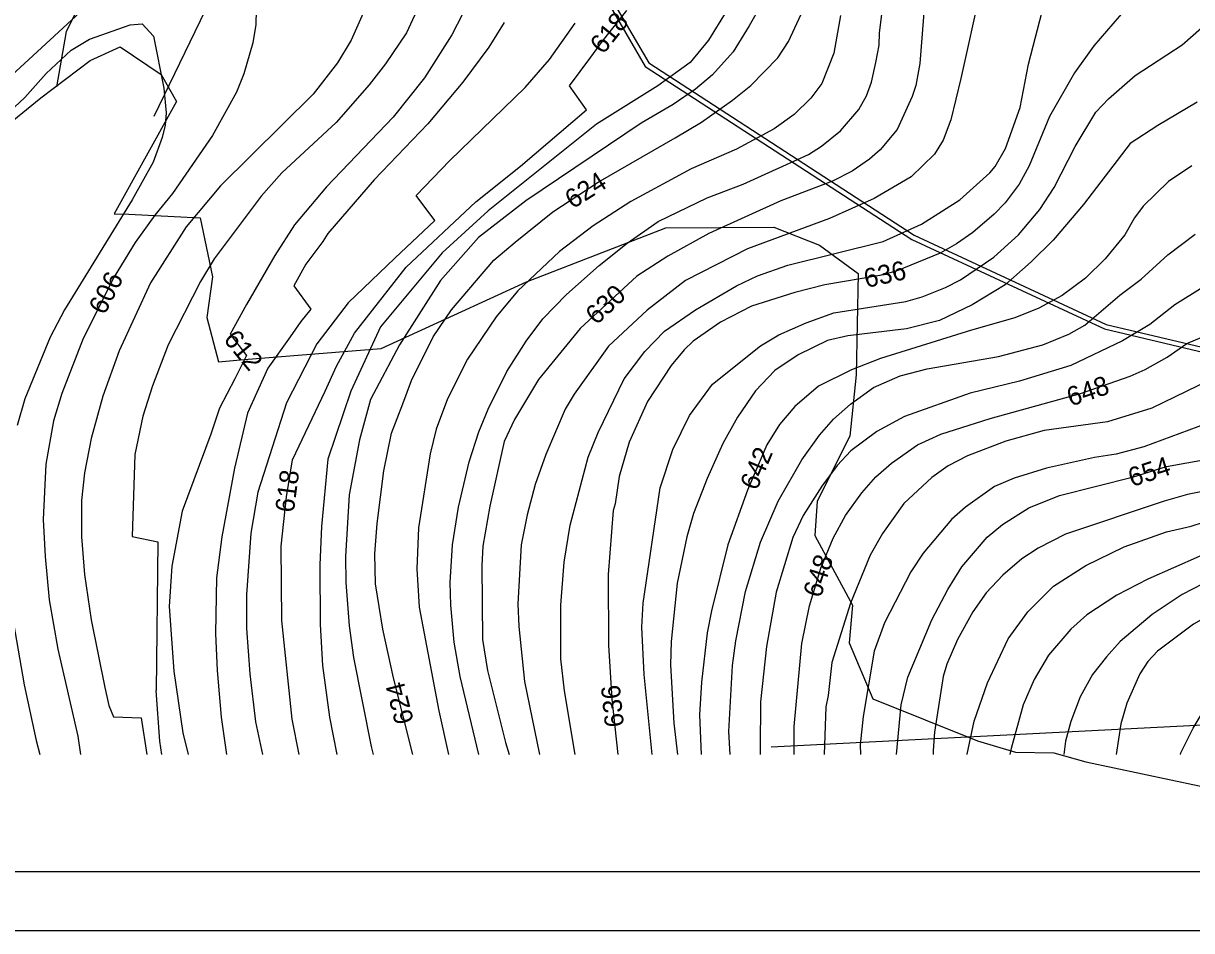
# Model space of a CAD drawing. Extents: x -709418 to -703832, y -1161719 to -1157826.
# Drawn here: x -707834.2 to -707341.5, y -1161718.9 to -1161336.1 of the extents above; entities that cross this region are included whole.
import ezdxf

# ---------------------------------------------------------------- set-up
doc = ezdxf.new("R2010")
doc.units = 0
for name, color, linetype in [('103_hranice KÚ', 7, 'Continuous'), ('120_vrstevnice hlavní', 7, 'Continuous'), ('121_vrstevnice hlavní_popis', 7, 'Continuous'), ('122_vrstevnice základní', 7, 'Continuous'), ('603_NRBK_stav', 7, 'Continuous'), ('611_LBK_stav', 7, 'Continuous'), ('723_radioreléová trasa_UAP', 7, 'Continuous'), ('800_mřížka', 7, 'Continuous')]:
    doc.layers.add(name, color=color, linetype=linetype)

msp = doc.modelspace()

# ---------------------------------------------------------------- linework, layer by layer
at = {"layer": '103_hranice KÚ'}
msp.add_lwpolyline([(-707882.47, -1161412.64), (-707826.8, -1161367.54), (-707806.04, -1161351.84), (-707793.47, -1161346.03), (-707776.08, -1161357.69), (-707769.68, -1161369.15), (-707795.87, -1161416.57), (-707789.81, -1161416.7), (-707759.7, -1161418.15), (-707754.5, -1161443.02), (-707756.84, -1161460.29), (-707751.86, -1161478.91), (-707741.1, -1161478.02), (-707683.31, -1161473.27), (-707622.03, -1161445.19), (-707563.2, -1161422.44), (-707517.63, -1161422.1), (-707498.37, -1161429.73), (-707482.15, -1161441.73), (-707482.92, -1161484.43), (-707485.7, -1161510.29), (-707499.41, -1161537.73), (-707500.44, -1161552.15), (-707484.44, -1161581.55), (-707485.87, -1161597.49), (-707475.98, -1161621.1), (-707431.85, -1161638.77), (-707415.71, -1161643.63), (-707399.55, -1161643.92), (-707386.15, -1161647.7), (-707314.38, -1161662.86)], dxfattribs=at)
at = {"layer": '120_vrstevnice hlavní'}
for points in [[(-707595.55, -1161031.98), (-707575.3, -1161055.13), (-707565.31, -1161068), (-707561.41, -1161075.96), (-707557.07, -1161087.24), (-707540.15, -1161115.88), (-707538.41, -1161119.64), (-707533.49, -1161134.68), (-707530.17, -1161153.48), (-707529.2, -1161183.13), (-707529.88, -1161202.37), (-707528.86, -1161225.52), (-707529.01, -1161248.66), (-707528.99, -1161272.92), (-707530.12, -1161282.34), (-707527.85, -1161284.68), (-707520.7, -1161289.88), (-707524.47, -1161298.17), (-707529.63, -1161309.3), (-707534.15, -1161320.98), (-707537.75, -1161331.12), (-707545.29, -1161343.18), (-707552.99, -1161352.64), (-707566.55, -1161362.44)], [(-707453.51, -1161320.69), (-707456.11, -1161353.09), (-707457.84, -1161362.35), (-707459.29, -1161366.98), (-707465.66, -1161380.86), (-707472.89, -1161389.54), (-707477.37, -1161393.45), (-707484.6, -1161398.51), (-707492.99, -1161402.71), (-707514.69, -1161410.95), (-707545.07, -1161424.84), (-707562.42, -1161434.38), (-707575.44, -1161442.77), (-707599.31, -1161464.9), (-707616.95, -1161486.46), (-707627.08, -1161503.24), (-707631.42, -1161512.49), (-707637.51, -1161539.86), (-707640.39, -1161556.75), (-707640.82, -1161564.85), (-707640.53, -1161596.1), (-707638.51, -1161609.11), (-707630.84, -1161639.49), (-707629.39, -1161644.59)], [(-707666.57, -1161327.06), (-707672.64, -1161340.08), (-707681.46, -1161353.24), (-707688.41, -1161362.06), (-707702.29, -1161377.97), (-707725.15, -1161399.24), (-707733.97, -1161409.07), (-707753.79, -1161435.54), (-707759.57, -1161445.09)], [(-707566.55, -1161362.44), (-707592.55, -1161378.65), (-707638.19, -1161415.19), (-707657.65, -1161432.93), (-707683.65, -1161464.22), (-707696.08, -1161491.35), (-707705.77, -1161520.01), (-707708.51, -1161548.36), (-707709.24, -1161564.56), (-707709.09, -1161589.73), (-707708.08, -1161607.09), (-707705.04, -1161628.79), (-707701.97, -1161644.59)], [(-707339.09, -1161369.44), (-707355.72, -1161379.27), (-707367.32, -1161386.86), (-707387.11, -1161412.54), (-707399.84, -1161427.58), (-707409.1, -1161436.7), (-707420.09, -1161446.39), (-707433.98, -1161454.92), (-707447.86, -1161461.43), (-707461.75, -1161465.05), (-707486.54, -1161467.97), (-707495.11, -1161469.93), (-707507.47, -1161476.05), (-707517.3, -1161482.65), (-707525.36, -1161491.22), (-707533.06, -1161502.22), (-707539.13, -1161513.36), (-707545.79, -1161528.11), (-707551.57, -1161542.87), (-707554.32, -1161552.7), (-707558.52, -1161572.38), (-707560.97, -1161596.96), (-707561.27, -1161606.8), (-707559.82, -1161631.39), (-707558.35, -1161644.59)], [(-707759.57, -1161445.09), (-707773.17, -1161471.7), (-707779.82, -1161489.06), (-707783.87, -1161501.79), (-707787.2, -1161517.99), (-707788.38, -1161552.61), (-707777.46, -1161554.87), (-707778.23, -1161617.65)], [(-707285.86, -1161463.31), (-707358.18, -1161498.46), (-707376.99, -1161504.25), (-707403.6, -1161507.86), (-707419.8, -1161512.35), (-707436, -1161518.57), (-707444.1, -1161522.76), (-707451.05, -1161527.68), (-707462.91, -1161538.67), (-707471.87, -1161551.4), (-707477.08, -1161560.51), (-707485.33, -1161580.76), (-707493.22, -1161605.75), (-707494.74, -1161619.69), (-707495.74, -1161624.45), (-707496.41, -1161644.59)], [(-707221.06, -1161499.47), (-707255.78, -1161518.28), (-707281.81, -1161533.18), (-707307.85, -1161545.61), (-707338.22, -1161561.09), (-707359.92, -1161570.64), (-707372.94, -1161577.44), (-707385.67, -1161585.68), (-707392.47, -1161591.76), (-707401.87, -1161602.75), (-707407.94, -1161613.02), (-707412.57, -1161623.58), (-707417.63, -1161642.09), (-707418.1, -1161644.59)], [(-707775.81, -1161644.59), (-707776.7, -1161638.93), (-707778.23, -1161617.65)]]:
    msp.add_lwpolyline(points, dxfattribs=at)
at = {"layer": '122_vrstevnice základní'}
for points in [[(-708070.85, -1161390.56), (-708052.77, -1161404.44), (-708040.04, -1161411.39), (-708030.78, -1161415.72), (-708021.52, -1161418.18), (-707998.38, -1161421.37), (-707986.81, -1161422.23), (-707977.55, -1161421.8), (-707949.78, -1161417.03), (-707935.89, -1161413.56), (-707910.44, -1161404.3), (-707889.61, -1161394.75), (-707874.85, -1161386.22), (-707850.12, -1161367.99), (-707795.88, -1161318.09)], [(-707735.71, -1161318.38), (-707736.14, -1161336.6), (-707737.44, -1161344.42), (-707741.2, -1161357.43), (-707744.39, -1161365.24), (-707754.51, -1161383.47), (-707771.29, -1161407.91), (-707778.81, -1161417.03), (-707787.05, -1161428.6), (-707795.88, -1161443.06), (-707809.04, -1161469.1), (-707818.01, -1161492.24), (-707821.48, -1161503.81), (-707824.81, -1161522.04), (-707825.82, -1161545.47), (-707825.1, -1161561.09), (-707823.36, -1161579.32), (-707819.74, -1161600.15), (-707811.21, -1161636.89), (-707810.1, -1161644.59)], [(-707642.14, -1161644.59), (-707649.93, -1161611.72), (-707652.54, -1161597.25), (-707653.98, -1161581.63), (-707654.27, -1161572.08), (-707653.26, -1161556.17), (-707650.66, -1161540.26), (-707646.17, -1161521.17), (-707642.12, -1161508.44), (-707638.22, -1161498.9), (-707630.26, -1161482.98), (-707622.16, -1161470.26), (-707615.07, -1161460.85), (-707605.09, -1161450.58), (-707591.35, -1161438.29), (-707579.49, -1161428.89), (-707566.47, -1161419.78), (-707545.79, -1161409.79), (-707530.6, -1161404.01), (-707503.12, -1161391.42), (-707497.62, -1161387.95), (-707489.52, -1161381.44), (-707481.85, -1161372.48), (-707478.67, -1161366.69), (-707476.5, -1161360.9), (-707474.62, -1161352.66), (-707473.32, -1161345.28), (-707473.18, -1161340.08), (-707470.14, -1161316.64)], [(-707430.51, -1161321.85), (-707438.75, -1161359.46), (-707443.09, -1161376.81), (-707446.27, -1161385.49), (-707449.89, -1161391.28), (-707459.72, -1161400.83), (-707475.35, -1161410.08), (-707494.15, -1161418.47), (-707528.86, -1161431.2), (-707554.9, -1161444.65), (-707571.1, -1161457.09), (-707587.4, -1161472.28), (-707601.91, -1161492.53), (-707605.67, -1161498.9), (-707613.92, -1161517.99), (-707618.4, -1161530.72), (-707621.73, -1161543.45), (-707624.33, -1161556.17), (-707625.63, -1161581.05), (-707625.2, -1161590.6), (-707622.88, -1161613.74), (-707616.46, -1161644.59)], [(-707646.75, -1161327.93), (-707653.55, -1161340.94), (-707664.97, -1161359.17), (-707678.28, -1161375.66), (-707706.34, -1161405.17), (-707719.94, -1161421.08), (-707728.1, -1161434.06), (-707740.16, -1161454.79), (-707746.94, -1161467.23), (-707740.16, -1161476.28)], [(-707601.55, -1161644.59), (-707605.96, -1161617.79), (-707607.55, -1161604.2), (-707607.55, -1161581.63), (-707606.1, -1161563.41), (-707603.65, -1161547.79), (-707595.98, -1161519.15), (-707591.78, -1161508.73), (-707580.79, -1161486.17), (-707572.11, -1161474.59), (-707563.87, -1161466.06), (-707550.71, -1161456.95), (-707533.49, -1161446.82), (-707524.53, -1161442.63), (-707511.8, -1161438.14), (-707471.59, -1161428.16), (-707455.39, -1161420.79), (-707439.19, -1161410.66), (-707426.6, -1161399.24), (-707424.29, -1161396.49), (-707419.95, -1161388.97), (-707413.73, -1161371.61), (-707410.26, -1161353.38), (-707403.46, -1161327.35)], [(-707690.29, -1161330.53), (-707695.93, -1161343.26), (-707701.71, -1161352.8), (-707711.98, -1161365.97), (-707751.04, -1161404.73), (-707765.5, -1161421.94), (-707780.55, -1161445.67), (-707793.85, -1161474.31), (-707800.65, -1161493.4), (-707805.57, -1161511.33)], [(-707670.01, -1161644.59), (-707678.14, -1161612.3), (-707682.62, -1161591.76), (-707685.66, -1161572.66), (-707685.95, -1161559.94), (-707684.94, -1161547.21), (-707682.19, -1161524.93), (-707679.01, -1161509.02), (-707674.23, -1161496.63), (-707670.46, -1161486.83), (-707661.42, -1161468.36), (-707653.65, -1161456.95), (-707635.86, -1161435.98), (-707626.76, -1161428.41), (-707610.93, -1161415.59), (-707591.72, -1161403.15), (-707559.24, -1161384.48), (-707548.25, -1161377.83), (-707535.08, -1161368.57), (-707527.42, -1161362.35), (-707515.99, -1161350.63), (-707511.51, -1161343.84), (-707506.16, -1161332.27)], [(-707489.52, -1161332.84), (-707492.41, -1161348.75), (-707497.48, -1161361.48), (-707502.1, -1161367.7), (-707509.05, -1161374.65), (-707517.58, -1161380.58), (-707533.49, -1161389.26), (-707552.59, -1161397.5), (-707578.04, -1161411.24), (-707593.96, -1161421.51), (-707608.13, -1161432.36), (-707625.78, -1161449.14), (-707634.74, -1161459.99), (-707646.89, -1161477.78), (-707655.28, -1161494.56), (-707660.06, -1161507.29), (-707662.66, -1161517.7), (-707667.58, -1161548.94), (-707668.3, -1161566.3), (-707667.29, -1161582.5), (-707659.04, -1161626.18), (-707654.88, -1161644.59)], [(-707596.69, -1161372.62), (-707603.85, -1161362.44), (-707594.81, -1161350.38), (-707589.91, -1161343.6), (-707579.74, -1161330.78)], [(-707369.32, -1161330.09), (-707382.77, -1161345.57), (-707390.87, -1161357), (-707401.43, -1161375.37), (-707409.97, -1161396.2), (-707414.16, -1161404.01), (-707420.09, -1161411.82), (-707424.72, -1161416.59), (-707433.69, -1161424.4), (-707440.63, -1161429.18), (-707447.57, -1161433.08), (-707466.09, -1161440.75), (-707473.03, -1161442.48), (-707496.18, -1161446.39), (-707508.9, -1161449.72), (-707527.13, -1161455.5), (-707540.15, -1161462.16), (-707551.72, -1161470.26), (-707555.48, -1161473.87), (-707560.97, -1161480.53), (-707570.96, -1161495.71), (-707578.77, -1161512.78), (-707582.96, -1161527.25), (-707584.55, -1161538.82), (-707585.42, -1161541.71), (-707587.59, -1161568.61), (-707587.45, -1161598.41), (-707586, -1161621.26), (-707583.43, -1161644.59)], [(-707523.66, -1161329.37), (-707528.14, -1161337.18), (-707534.9, -1161348.12), (-707543.57, -1161357.92), (-707550.73, -1161363.95), (-707560.15, -1161370.36), (-707573.71, -1161378.27)], [(-707844.77, -1161377.68), (-707833.63, -1161367.41), (-707824.66, -1161357.29), (-707814.1, -1161347.45), (-707806.29, -1161342.82), (-707789.22, -1161336.75), (-707784.16, -1161336.31), (-707779.39, -1161341.52), (-707775.05, -1161363.51), (-707774.04, -1161373.92), (-707774.47, -1161379.13), (-707775.63, -1161384.34), (-707779.53, -1161394.75), (-707788.36, -1161410.66), (-707816.85, -1161456.95), (-707822.93, -1161468.52), (-707833.63, -1161494.56), (-707836.81, -1161505.84)], [(-707660.66, -1161419.36), (-707668.58, -1161408.81), (-707654.42, -1161394.03), (-707622.59, -1161363.22), (-707612.32, -1161351.36), (-707601.48, -1161336.03)], [(-707631.42, -1161335.74), (-707637.93, -1161346.15)], [(-707573.42, -1161590.89), (-707572.84, -1161580.76), (-707565.6, -1161532.16), (-707560.25, -1161515.96), (-707553.31, -1161501.64), (-707543.5, -1161488.36), (-707523.37, -1161472.14), (-707515.56, -1161467.51), (-707503.99, -1161462.45), (-707492.41, -1161458.25), (-707462.04, -1161453.48), (-707455.1, -1161451.45), (-707445.26, -1161447.55), (-707438.9, -1161444.36), (-707424.86, -1161434.82), (-707414.45, -1161425.42), (-707405.48, -1161414.71), (-707399.41, -1161405.46), (-707390.58, -1161388.1), (-707381.91, -1161373.63), (-707376.55, -1161367.99), (-707365.27, -1161358.16), (-707345.46, -1161345.14), (-707337.35, -1161338.05)], [(-707637.93, -1161346.15), (-707648.92, -1161360.9), (-707663.67, -1161378.55), (-707686.24, -1161402.13), (-707705.8, -1161424.83), (-707707.88, -1161428.12), (-707715.08, -1161437.67), (-707720.19, -1161446.88), (-707713.03, -1161456.68), (-707717.18, -1161461.95), (-707721.7, -1161468.36), (-707731.12, -1161481.55), (-707739.76, -1161500.63), (-707745.25, -1161523.77), (-707750.46, -1161552.7), (-707752.77, -1161570.06), (-707753.21, -1161593.49), (-707752.48, -1161609.11), (-707750.75, -1161628.79), (-707748.51, -1161644.59)], [(-707717.9, -1161644.59), (-707720.81, -1161629.65), (-707725.15, -1161588), (-707725.44, -1161556.75), (-707723.27, -1161535.92), (-707720.66, -1161520.3), (-707707, -1161491.35), (-707702.11, -1161480.8), (-707694.57, -1161466.85), (-707672.72, -1161438.96), (-707643.33, -1161411.44), (-707624.57, -1161396.37), (-707596.69, -1161372.62)], [(-707071.21, -1161369), (-707080.76, -1161380.29), (-707091.89, -1161395.91), (-707094.64, -1161399.38), (-707100.86, -1161408.35), (-707110.7, -1161420.06), (-707132.1, -1161448.12), (-707146.42, -1161465.05), (-707158.29, -1161477.92), (-707167.11, -1161486.46), (-707196.91, -1161511.91), (-707210.36, -1161521.75), (-707233.5, -1161537.08), (-707257.51, -1161549.67), (-707270.53, -1161556.03), (-707287.89, -1161563.12), (-707321.16, -1161578.45), (-707340.68, -1161589.59), (-707355.87, -1161601.01), (-707359.92, -1161605.35), (-707363.25, -1161610.56), (-707368.74, -1161623), (-707371.35, -1161631.68), (-707373.3, -1161644.59)], [(-707573.71, -1161378.27), (-707622.23, -1161411.07), (-707642.2, -1161426.52), (-707658.31, -1161444.58), (-707675.64, -1161471.72), (-707687.83, -1161494.84), (-707692.46, -1161511.91), (-707696.8, -1161535.06), (-707698.39, -1161561.09), (-707698.24, -1161572.08), (-707696.8, -1161590.31), (-707694.92, -1161603.62), (-707687.54, -1161641.23), (-707686.68, -1161644.59)], [(-707341.41, -1161396.2), (-707351.24, -1161402.85), (-707361.94, -1161413.27), (-707365.56, -1161418.18), (-707369.61, -1161425.42), (-707378, -1161435.54), (-707386.24, -1161443.64), (-707396.08, -1161451.02), (-707405.92, -1161456.23), (-707416.04, -1161460.42), (-707434.27, -1161465.63), (-707472.74, -1161477.49), (-707484.89, -1161482.26), (-707498.78, -1161489.2), (-707508.76, -1161497.74), (-707515.27, -1161505.4), (-707520.62, -1161513.94)], [(-707660.66, -1161419.36), (-707677.62, -1161435.19), (-707697.21, -1161454.04), (-707710.4, -1161471.38), (-707723.21, -1161496.25), (-707735.27, -1161533.9), (-707738.31, -1161551.26), (-707740.05, -1161577.29), (-707740.05, -1161591.47), (-707738.74, -1161610.56), (-707736.28, -1161630.81), (-707733.39, -1161644.59)], [(-707498.49, -1161509.89), (-707492.56, -1161503.09), (-707485.33, -1161496.73), (-707475.64, -1161489.78), (-707464.35, -1161484.86), (-707453.07, -1161481.83), (-707422.98, -1161476.62), (-707404.18, -1161471.7), (-707393.19, -1161467.22), (-707386.53, -1161463.46), (-707371.78, -1161450.87), (-707362.81, -1161444.07), (-707351.53, -1161433.81), (-707339.96, -1161425.13)], [(-707134.42, -1161430.62), (-707147.87, -1161447.98), (-707157.27, -1161458.97), (-707167.69, -1161469.82), (-707191.99, -1161491.23), (-707204.57, -1161500.2), (-707220.48, -1161510.03), (-707230.46, -1161517.27), (-707239, -1161522.33), (-707264.17, -1161536.94), (-707285.86, -1161546.19), (-707311.9, -1161559.79), (-707336.78, -1161572.66), (-707345.46, -1161577.15), (-707358.04, -1161585.54), (-707371.64, -1161596.96), (-707377.42, -1161603.33), (-707383.21, -1161610.85), (-707388.42, -1161620.25), (-707392.47, -1161630.67), (-707394.63, -1161638.91), (-707395.34, -1161644.59)], [(-707336.63, -1161447.4), (-707348.49, -1161454.92), (-707359.05, -1161463.17), (-707370.62, -1161470.11), (-707392.47, -1161480.53), (-707414.02, -1161487.03), (-707434.85, -1161492.1), (-707462.62, -1161501.93), (-707474.19, -1161508.3), (-707485.18, -1161516.54), (-707490.97, -1161522.62), (-707497.48, -1161531.44), (-707505.29, -1161543.74), (-707509.63, -1161552.99), (-707516.71, -1161576.14), (-707520.76, -1161598.99), (-707523.37, -1161622.42), (-707523.51, -1161642.09), (-707523.4, -1161644.59)], [(-707229.6, -1161450.44), (-707240.59, -1161459.12), (-707253.17, -1161467.22), (-707267.64, -1161475.61), (-707289.04, -1161486.46), (-707304.67, -1161493.69), (-707361.66, -1161514.81), (-707373.23, -1161517.84), (-707382.48, -1161519.29), (-707402.73, -1161523.77), (-707416.33, -1161527.97), (-707424.58, -1161531.58), (-707436.87, -1161540.26), (-707442.8, -1161545.47), (-707454.66, -1161559.65), (-707459.87, -1161567.6), (-707471.01, -1161589.01), (-707475.35, -1161601.01), (-707479.97, -1161628.5), (-707481.28, -1161640.5), (-707481.19, -1161644.59)], [(-707502.68, -1161581.92), (-707497.91, -1161566.01), (-707492.7, -1161553.28), (-707487.5, -1161543.74), (-707480.55, -1161534.19), (-707474.62, -1161527.39), (-707468.11, -1161521.75), (-707457.12, -1161513.94), (-707447.29, -1161509.45), (-707426.46, -1161502.8), (-707388.27, -1161492.24), (-707367.44, -1161485.01), (-707361.08, -1161482.12), (-707351.82, -1161476.91), (-707343.43, -1161471.27), (-707317.54, -1161460.28)], [(-707740.16, -1161476.28), (-707745.06, -1161486.08), (-707751.46, -1161498.52), (-707755.23, -1161509.45), (-707767.24, -1161542), (-707771.58, -1161565.14), (-707772.73, -1161582.21), (-707770.71, -1161609.4), (-707766.95, -1161635.44), (-707764.78, -1161644.59)], [(-707536.05, -1161644.59), (-707536.68, -1161634.86), (-707535.08, -1161607.09), (-707533.78, -1161596.68), (-707529.59, -1161575.85), (-707523.37, -1161555.02), (-707515.85, -1161537.66), (-707505.87, -1161520.3), (-707498.49, -1161509.89)], [(-707805.57, -1161511.33), (-707808.46, -1161525.8), (-707809.76, -1161537.37), (-707809.76, -1161552.7), (-707808.46, -1161568.61), (-707805.57, -1161587.71), (-707799.93, -1161616.35), (-707798.18, -1161623.85), (-707796.17, -1161628.64), (-707784.61, -1161629.12)], [(-707520.62, -1161513.94), (-707528.86, -1161533.03), (-707537.11, -1161556.17), (-707544.05, -1161583.95), (-707545.79, -1161593.2), (-707548.25, -1161614.03), (-707549.11, -1161627.92), (-707548.37, -1161644.59)], [(-707465.89, -1161644.59), (-707463.92, -1161623.58), (-707461.17, -1161612.01), (-707451.05, -1161587.71), (-707444.25, -1161574.98), (-707438.32, -1161565.43), (-707427.76, -1161552.85), (-707421.25, -1161547.5), (-707410.11, -1161540.55), (-707397.24, -1161535.34), (-707365.99, -1161527.39), (-707352.11, -1161523.05), (-707327.81, -1161518.71), (-707310.45, -1161513.5)], [(-707332.73, -1161532.74), (-707343.14, -1161534.91), (-707352.98, -1161537.66), (-707394.64, -1161551.69), (-707406.21, -1161557.48), (-707413.15, -1161562.1), (-707421.1, -1161568.9), (-707428.19, -1161576.43), (-707433.69, -1161584.38), (-707440.2, -1161596.1), (-707444.68, -1161606.51), (-707446.27, -1161611.72), (-707449.89, -1161635.15), (-707450.47, -1161642.96), (-707450.43, -1161644.59)], [(-707346.2, -1161644.59), (-707346.03, -1161643.83), (-707340.83, -1161633.42), (-707336.63, -1161626.47), (-707327.38, -1161614.32), (-707316.67, -1161602.6), (-707304.81, -1161592.05), (-707290.78, -1161583.66), (-707208.48, -1161541.13), (-707199.36, -1161535.92)], [(-707436.17, -1161644.59), (-707436.15, -1161644.41), (-707433.25, -1161630.52), (-707427.61, -1161614.32), (-707418.79, -1161595.81), (-707410.55, -1161584.38), (-707399.7, -1161573.53), (-707386.1, -1161564.85), (-707369.9, -1161557.04), (-707352.11, -1161550.68), (-707341.7, -1161548.22), (-707331.28, -1161544.89)], [(-707509.17, -1161644.59), (-707509.05, -1161632.84), (-707505.87, -1161597.83), (-707502.68, -1161581.92)], [(-707838.4, -1161589.15), (-707833.92, -1161615.19), (-707828.86, -1161638.62), (-707827.25, -1161644.59)], [(-707569.05, -1161644.59), (-707572.4, -1161610.85), (-707573.42, -1161590.89)], [(-707784.61, -1161629.12), (-707782.2, -1161644.59)]]:
    msp.add_lwpolyline(points, dxfattribs=at)
at = {"layer": '603_NRBK_stav'}
for points in [[(-707789.77, -1160982.83), (-707761.75, -1161007.47), (-707673.22, -1161109.89), (-707576.79, -1161168.7), (-707545.18, -1161180.66), (-707547.8, -1161209.52), (-707583.9, -1161303.82), (-707584.69, -1161328.34), (-707570.44, -1161352.86), (-707458.51, -1161425.55), (-707377.57, -1161463.14), (-707284.53, -1161485.17), (-707158.47, -1161471.26)], [(-707791.09, -1160984.33), (-707763.18, -1161008.88), (-707674.53, -1161111.44), (-707577.68, -1161170.51), (-707547.31, -1161181.99), (-707549.77, -1161209.07), (-707585.88, -1161303.42), (-707586.71, -1161328.85), (-707571.93, -1161354.28), (-707459.48, -1161427.3), (-707378.22, -1161465.04), (-707284.65, -1161487.19), (-707158.25, -1161473.24)]]:
    msp.add_lwpolyline(points, dxfattribs=at)
at = {"layer": '611_LBK_stav'}
for points in [[(-707632.15, -1161137.28), (-707662.28, -1161177.44), (-707761.22, -1161239.25), (-707803.82, -1161314.8), (-707816.19, -1161339.53), (-707820.31, -1161362.88)], [(-707779.09, -1161375.24), (-707737.86, -1161290.08), (-707647.16, -1161226.89), (-707592.96, -1161161.18)]]:
    msp.add_lwpolyline(points, dxfattribs=at)
at = {"layer": '723_radioreléová trasa_UAP'}
msp.add_lwpolyline([(-707518.88, -1161641.36), (-706271.36, -1161577.76)], dxfattribs=at)
at = {"layer": '800_mřížka'}
for points in [[(-703832.2, -1161718.9), (-703832.2, -1157825.62), (-709417.73, -1157825.62), (-709417.73, -1161718.9)], [(-703857.2, -1161693.9), (-703857.2, -1157850.62), (-709392.73, -1157850.62), (-709392.73, -1161693.9)]]:
    msp.add_lwpolyline(points, close=True, dxfattribs=at)

# ---------------------------------------------------------------- texts
at = {"layer": '121_vrstevnice hlavní_popis'}
for s, rotation, p in [('618', 51.4619, (-707589.65, -1161349.57)), ('624', 32.409, (-707602.51, -1161414.63)), ('636', 12.6806, (-707478.69, -1161447.82)), ('606', 62.818, (-707799.96, -1161459.51)), ('630', 42.9055, (-707592.54, -1161463.69)), ('612', 309.4616, (-707750.16, -1161469.6)), ('648', 18.5406, (-707392.46, -1161497.83)), ('642', 66.9662, (-707524.9, -1161533.59)), ('654', 18.1825, (-707366.62, -1161531.81)), ('618', 82.4711, (-707720.19, -1161542.8)), ('648', 72.243, (-707497.92, -1161578.88)), ('624', 104.1347, (-707669.47, -1161630.69)), ('636', 95.9936, (-707580.85, -1161632.69))]:
    msp.add_text(s, height=8, rotation=rotation, dxfattribs=at).set_placement(p)

doc.saveas('drawing.dxf')
